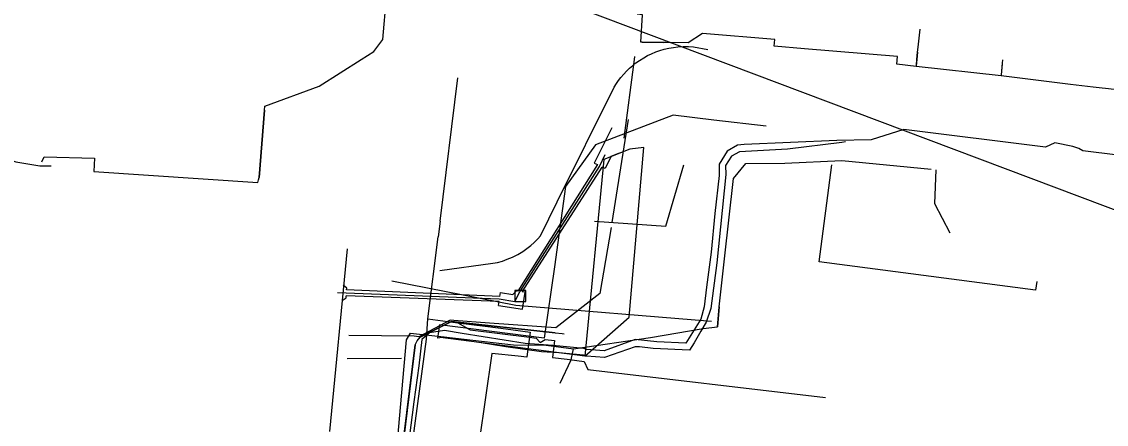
# Model space of a CAD drawing. Extents: x -748507 to -687366, y -1057342 to -1024924.
# Drawn here: x -742067.1 to -741868.9, y -1043066.6 to -1042993.1 of the extents above; entities that cross this region are included whole.
import ezdxf

# ---------------------------------------------------------------- set-up
doc = ezdxf.new("R2010")
doc.units = 0
for name, color, linetype in [('Kanalizace - pražské vodovody a kanalizace', 7, 'Continuous'), ('NTL - PRAŽSKÁ PLYNÁRENSKÁ', 7, 'Continuous'), ('PRE - NN', 7, 'Continuous'), ('PRE - OK', 7, 'Continuous'), ('PRE - VN', 7, 'Continuous'), ('STL - PRAŽSKÁ PLYNÁRENSKÁ', 7, 'Continuous'), ('Telefonica O2', 7, 'Continuous'), ('Vodovod - přežsko vodovody a kanalizace', 7, 'Continuous')]:
    doc.layers.add(name, color=color, linetype=linetype)

msp = doc.modelspace()

# ---------------------------------------------------------------- linework, layer by layer
at = {"layer": 'Kanalizace - pražské vodovody a kanalizace'}
for p, q in [((-741949.36, -1043030.38), (-741946.06, -1043019.23)), ((-741962.4, -1043029.51), (-741949.36, -1043030.38)), ((-741976.75, -1043044.9), (-741999.42, -1043040.44)), ((-741941.06, -1043047.81), (-741976.75, -1043044.9))]:
    msp.add_line(p, q, dxfattribs=at)
for points in [[(-741969.21, -1043025.95), (-741958.8, -1043005.02), (-741958.37, -1043004.34), (-741958.01, -1043003.82), (-741957.57, -1043003.24), (-741957.07, -1043002.65), (-741956.56, -1043002.1), (-741956.01, -1043001.57), (-741955.41, -1043001.05), (-741954.83, -1043000.6), (-741954.17, -1043000.13), (-741953.4, -1042999.65), (-741952.7, -1042999.27), (-741951.98, -1042998.92), (-741951.21, -1042998.6), (-741950.47, -1042998.34), (-741949.65, -1042998.1), (-741948.84, -1042997.91), (-741947.99, -1042997.76), (-741947.16, -1042997.66), (-741946.23, -1042997.61), (-741945.22, -1042997.62), (-741944.31, -1042997.68), (-741941.72, -1042998.12)], [(-741990.66, -1043038.49), (-741980.96, -1043037.18), (-741980.13, -1043037.01), (-741979.23, -1043036.76), (-741978.33, -1043036.45), (-741977.38, -1043036.05), (-741976.39, -1043035.55), (-741975.51, -1043035.01), (-741974.78, -1043034.5), (-741974.05, -1043033.92), (-741973.42, -1043033.36), (-741972.78, -1043032.71), (-741972.3, -1043032.18), (-741969.21, -1043025.95)]]:
    msp.add_lwpolyline(points, dxfattribs=at)
at = {"layer": 'NTL - PRAŽSKÁ PLYNÁRENSKÁ'}
msp.add_line((-742007.58, -1043054.58), (-741997.68, -1043054.47), dxfattribs=at)
msp.add_lwpolyline([(-741956.98, -1043014.32), (-741955.09, -1043000), (-741955.02, -1042999.45)], dxfattribs=at)
at = {"layer": 'PRE - NN'}
for points in [[(-741953.4, -1043016.05), (-741955.96, -1043016.36), (-741960.72, -1043018.22), (-741964.17, -1043054.14)], [(-741964.17, -1043054.14), (-741956.1, -1043047), (-741953.4, -1043016.05)], [(-741881.62, -1043040.5), (-741881.83, -1043042.09), (-741921.38, -1043036.91), (-741919.06, -1043019.2)], [(-741964.17, -1043054.14), (-741990.53, -1043050.74)]]:
    msp.add_lwpolyline(points, dxfattribs=at)
at = {"layer": 'PRE - OK'}
msp.add_lwpolyline([(-741866.79, -1043017.42), (-741873.21, -1043016.63), (-741873.95, -1043016.2), (-741875.03, -1043015.83), (-741878.32, -1043015.21), (-741879.99, -1043015.97), (-741905.92, -1043012.77), (-741911.88, -1043014.65), (-741918.16, -1043014.73), (-741935.06, -1043015.51), (-741936.3, -1043015.61), (-741938.17, -1043016.71), (-741939.65, -1043019.05), (-741939.62, -1043021.14), (-741940.43, -1043028.11), (-741941.07, -1043035.12), (-741941.92, -1043041.56), (-741942.38, -1043045.14), (-741943.01, -1043047.4), (-741945.7, -1043051.76), (-741951.04, -1043051.54), (-741954.96, -1043051.08), (-741960.61, -1043053.17), (-741963.79, -1043052.89), (-741964.33, -1043052.75), (-741970.02, -1043052.21), (-741975.07, -1043051.83), (-741986.56, -1043049.98), (-741989.81, -1043049.42), (-741992.57, -1043049.88), (-741993.94, -1043051.08), (-741994.51, -1043055.9), (-741995.43, -1043062.45), (-741996.24, -1043069.07)], dxfattribs=at)
at = {"layer": 'PRE - VN'}
for points in [[(-741931.07, -1043012.16), (-741940.58, -1043011.07), (-741948.01, -1043010.15), (-741962.22, -1043015.57), (-741967.68, -1043023.16), (-741969.72, -1043037.82), (-741971.63, -1043050.85), (-741990.72, -1043048.38), (-741991.06, -1043050.86)], [(-741916.58, -1043015.03), (-741917.21, -1043015.11), (-741927.12, -1043016.34), (-741935.93, -1043016.83), (-741937.37, -1043017.59), (-741938.48, -1043019.35), (-741938.44, -1043020.94), (-741940.06, -1043037.08), (-741941.18, -1043045.42), (-741941.98, -1043047.93), (-741942.95, -1043049.56), (-741944.2, -1043051.69), (-741945.03, -1043053.03), (-741951.66, -1043052.75), (-741954.18, -1043052.42), (-741954.97, -1043052.44), (-741960.59, -1043054.39), (-741962.2, -1043054.26), (-741963.86, -1043054.13), (-741964.44, -1043053.96), (-741968.93, -1043053.51), (-741972.06, -1043053.31), (-741978.62, -1043052.42), (-741983.08, -1043051.71), (-741988.35, -1043050.94), (-741989.86, -1043050.64), (-741991.06, -1043050.86)]]:
    msp.add_lwpolyline(points, dxfattribs=at)
at = {"layer": 'STL - PRAŽSKÁ PLYNÁRENSKÁ'}
for p, q in [((-742001.05, -1042996.31), (-741999.34, -1042976.6)), ((-741953.72, -1042996.78), (-741949.72, -1042996.85)), ((-741888.08, -1043002.76), (-741887.89, -1043000.77)), ((-742022.68, -1043009.24), (-742023.68, -1043021.49)), ((-741968.3, -1043050.02), (-741967.95, -1043050.06)), ((-741995.18, -1043052.05), (-741998.2, -1043076.78))]:
    msp.add_line(p, q, dxfattribs=at)
for points in [[(-741907.16, -1043000.81), (-741907.07, -1042999.43), (-741924.02, -1042998.01), (-741929.61, -1042997.55), (-741929.48, -1042996.31), (-741942.69, -1042995.25), (-741945.29, -1042996.93), (-741949.32, -1042996.86), (-741949.42, -1042996.86), (-741949.72, -1042996.85), (-741953.72, -1042996.78), (-741953.82, -1042996.78), (-741953.92, -1042996.78), (-741953.64, -1042991.79), (-741954.59, -1042991.71)], [(-741903.65, -1043001.22), (-741903.61, -1043000.94), (-741903.53, -1043000), (-741903.42, -1042998.65), (-741903.3, -1042997.7), (-741903.02, -1042995.53), (-741902.94, -1042994.43)], [(-742022.64, -1043008.48), (-742012.7, -1043004.83), (-742005.04, -1043000), (-742002.73, -1042998.54), (-742001.05, -1042996.31)], [(-741903.42, -1042998.65), (-741903.53, -1043000), (-741903.62, -1043001.14)], [(-741865, -1043005.78), (-741868.52, -1043005.35), (-741870.22, -1043005.14), (-741871.29, -1043005.01), (-741875.42, -1043004.53), (-741888.12, -1043002.95), (-741903.64, -1043001.22), (-741907.15, -1043000.81)], [(-741888.13, -1043002.95), (-741888.08, -1043002.76), (-741887.88, -1043000.64), (-741887.8, -1043000.06)], [(-742023.79, -1043021.96), (-742023.68, -1043021.49), (-742022.68, -1043009.24), (-742022.64, -1043008.48)], [(-742181.8, -1043011.39), (-742181.09, -1043011.4), (-742179.43, -1043011.45), (-742112.37, -1043014.42), (-742108.53, -1043014.58), (-742108.28, -1043014.6), (-742101.35, -1043015.73), (-742099.08, -1043015.86), (-742095.88, -1043016.03), (-742070.83, -1043018.08), (-742070.37, -1043018.12), (-742069.99, -1043018.13), (-742069.65, -1043018.14), (-742068.09, -1043018.65), (-742063.72, -1043019.37), (-742062.1, -1043019.38), (-742061.66, -1043019.39)], [(-742063.36, -1043018.66), (-742062.92, -1043017.72), (-742053.74, -1043017.96), (-742053.89, -1043020.43), (-742023.91, -1043022.45), (-742023.79, -1043021.96)], [(-741998.3, -1043077.62), (-741998.1, -1043077.36), (-741998.2, -1043076.78), (-741995.18, -1043052.05), (-741994.83, -1043051.35), (-741994.28, -1043050.66), (-741988.53, -1043047.78), (-741969.59, -1043049.85), (-741968.3, -1043050.02)], [(-741969.59, -1043049.85), (-741988.53, -1043047.78), (-741994.28, -1043050.66)]]:
    msp.add_lwpolyline(points, dxfattribs=at)
at = {"layer": 'Telefonica O2'}
for points in [[(-748091, -1040682), (-739483, -1043926)], [(-741990.62, -1043029.47), (-741987.4, -1043003.31)], [(-741959.21, -1043012.45), (-741962.45, -1043018.88)], [(-741961.48, -1043019.52), (-741960.43, -1043017.32)], [(-741959.36, -1043017.64), (-741957.85, -1043016.99)], [(-741961.88, -1043019.16), (-741976.41, -1043042.25)], [(-741962.45, -1043018.88), (-741961.88, -1043019.16)], [(-741959.36, -1043017.64), (-741960.48, -1043019.87)], [(-741938.65, -1043036.39), (-741937.03, -1043021.71), (-741934.74, -1043018.97), (-741927.65, -1043018.9), (-741917.25, -1043018.42), (-741900.92, -1043020.02)], [(-741976.05, -1043042.38), (-741961.48, -1043019.52)], [(-741976.05, -1043042.38), (-741961.48, -1043019.52)], [(-741975.59, -1043042.37), (-741961, -1043019.61)], [(-741960.48, -1043019.87), (-741961, -1043019.61)], [(-741900.07, -1043020.13), (-741900.3, -1043026.25), (-741897.5, -1043031.62)], [(-741990.62, -1043029.47), (-741990.98, -1043032.35)], [(-741992.83, -1043047.33), (-741990.98, -1043032.35)], [(-742007.56, -1043034.51), (-742010.83, -1043067.87)], [(-741966.22, -1043052.77), (-741952.15, -1043050.73), (-741942.54, -1043049.05), (-741939.94, -1043048.79), (-741939.62, -1043045.13), (-741938.65, -1043036.39)], [(-742007.67, -1043041.69), (-742008.33, -1043041.14)], [(-742009.37, -1043042.48), (-741979.8, -1043043.65), (-741976.94, -1043044.14)], [(-742007.78, -1043043.48), (-742007.76, -1043043.14)], [(-741979.83, -1043044.18), (-742007.76, -1043043.14)], [(-742007.69, -1043042.03), (-742007.67, -1043041.69)], [(-741979.68, -1043043.23), (-742007.69, -1043042.03)], [(-741979.68, -1043043.23), (-741979.57, -1043042.52)], [(-741979.57, -1043042.52), (-741977.3, -1043042.87)], [(-741976.64, -1043042.21), (-741977.3, -1043042.87)], [(-741976.94, -1043044.14), (-741976.05, -1043042.38)], [(-741976.41, -1043042.25), (-741976.64, -1043042.21)], [(-741975.06, -1043042.46), (-741975.59, -1043042.37)], [(-741975.54, -1043045.57), (-741975.06, -1043042.46)], [(-742008.51, -1043043.94), (-742007.78, -1043043.48)], [(-741979.94, -1043044.89), (-741979.83, -1043044.18)], [(-741979.94, -1043044.89), (-741975.54, -1043045.57)], [(-741939.62, -1043045.13), (-741939.94, -1043048.79)], [(-741995.53, -1043069.1), (-741993.08, -1043051.03), (-741992.83, -1043047.33)], [(-741992.83, -1043047.33), (-741987.35, -1043048.02)], [(-741987.35, -1043048.02), (-741982.39, -1043048.66)], [(-741987.35, -1043048.02), (-741985.1, -1043049.32), (-741974.28, -1043050.69)], [(-741982.39, -1043048.66), (-741978.62, -1043049.15)], [(-741978.62, -1043049.15), (-741974.16, -1043049.73), (-741974.28, -1043050.69)], [(-741999.06, -1043077.26), (-741996.74, -1043051.15), (-741996.04, -1043049.96), (-741989.92, -1043050.59), (-741977.18, -1043052.09), (-741971.24, -1043052.13), (-741966.22, -1043052.77)], [(-741974.28, -1043050.69), (-741974.68, -1043053.78)], [(-741974.28, -1043050.69), (-741973.07, -1043050.84), (-741972.32, -1043051.64), (-741971.39, -1043051.06), (-741969.7, -1043051.27), (-741970.09, -1043054.36)], [(-741968.68, -1043059.04), (-741966.65, -1043054.82), (-741966.22, -1043052.77)], [(-741976.37, -1043054.11), (-741981.14, -1043053.67), (-741983.49, -1043069.69)], [(-741974.68, -1043053.78), (-741974.75, -1043054.29), (-741976.37, -1043054.11)], [(-741970.09, -1043054.36), (-741967.42, -1043054.7)], [(-741967.42, -1043054.7), (-741964.3, -1043055.09), (-741963.62, -1043056.59), (-741920.19, -1043061.7)]]:
    msp.add_lwpolyline(points, dxfattribs=at)
msp.add_lwpolyline([(-741976.94, -1043044.14), (-741974.94, -1043044.14), (-741974.94, -1043042.14), (-741976.94, -1043042.14)], close=True, dxfattribs=at)
at = {"layer": 'Vodovod - přežsko vodovody a kanalizace'}
for p, q in [((-741956.23, -1043010.91), (-741959.21, -1043029.75)), ((-741981.59, -1043048.09), (-741988.1, -1043047.6))]:
    msp.add_line(p, q, dxfattribs=at)
for points in [[(-741959.36, -1043030.63), (-741961.41, -1043042.71), (-741969.48, -1043048.93), (-741981.59, -1043048.09)], [(-741988.1, -1043047.6), (-741988.8, -1043047.55), (-741994.48, -1043050.57), (-741995.33, -1043050.47), (-742007.3, -1043050.34)]]:
    msp.add_lwpolyline(points, dxfattribs=at)

doc.saveas('drawing.dxf')
